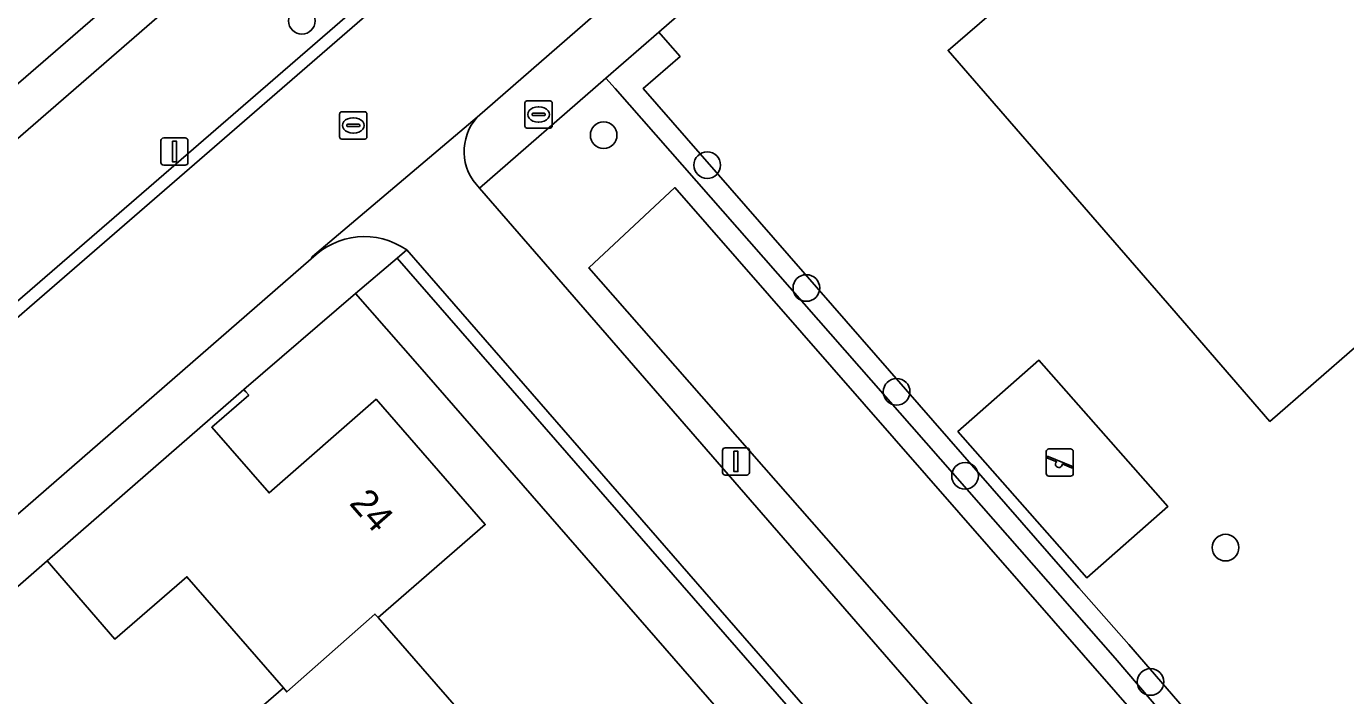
# Model space of a CAD drawing. Extents: x 155887 to 156869, y 383880 to 384678.
# Drawn here: x 156605.19 to 156653.61, y 384282.69 to 384307.25 of the extents above; entities that cross this region are included whole.
import ezdxf

# ---------------------------------------------------------------- set-up
doc = ezdxf.new("R2010")
doc.units = 0
for name, color, linetype in [('IMGEO_Boom', 7, 'Continuous'), ('IMGEO_Erf', 7, 'Continuous'), ('IMGEO_Groenvoorziening', 7, 'Continuous'), ('IMGEO_Haag', 7, 'Continuous'), ('IMGEO_Lichtmast', 7, 'Continuous'), ('IMGEO_Muur', 7, 'Continuous'), ('IMGEO_Pand', 7, 'Continuous'), ('IMGEO_Pand_nummerreeks', 7, 'Continuous'), ('IMGEO_Parkeervlak_open', 7, 'Continuous'), ('IMGEO_Rijbaan_lokaal_gesloten', 7, 'Continuous'), ('IMGEO_Rijbaan_lokaal_open', 7, 'Continuous'), ('IMGEO_Rioolput', 7, 'Continuous'), ('IMGEO_Speelvoorziening', 7, 'Continuous'), ('IMGEO_Terreindeel_gesloten', 7, 'Continuous'), ('IMGEO_Terreindeel_zand', 7, 'Continuous'), ('IMGEO_Voetpad_open', 7, 'Continuous')]:
    doc.layers.add(name, color=color, linetype=linetype)

msp = doc.modelspace()

# ---------------------------------------------------------------- linework, layer by layer
at = {"layer": 'IMGEO_Boom'}
for centre in [(156615.3, 384307.457), (156626.377, 384303.261), (156630.179, 384302.162), (156633.816, 384297.651), (156637.13, 384293.842), (156639.64, 384290.755), (156649.201, 384288.122), (156646.448, 384283.191)]:
    msp.add_circle(centre, 0.489, dxfattribs=at)
at = {"layer": 'IMGEO_Erf'}
msp.add_lwpolyline([(156648.34, 384261.79), (156619.54, 384294.852), (156617.274, 384297.449), (156613.173, 384293.923), (156613.248, 384293.837), (156613.35, 384293.72), (156611.994, 384292.538), (156614.096, 384290.127), (156618.021, 384293.565), (156622.028, 384288.967), (156618.096, 384285.553), (156620.23, 384283.105), (156624.384, 384278.339)], dxfattribs=at)
msp.add_lwpolyline([(156599.212, 384281.758), (156605.227, 384274.827), (156614.62, 384282.974), (156611.083, 384287.051), (156608.441, 384284.759), (156605.946, 384287.631)], close=True, dxfattribs=at)
at = {"layer": 'IMGEO_Groenvoorziening'}
for points in [[(156650.83, 384292.753), (156647.23, 384296.905), (156644.734, 384299.783), (156639.017, 384306.374), (156648.672, 384314.702), (156652.983, 384309.731), (156655.486, 384306.845), (156660.447, 384301.123)], [(156627.826, 384304.971), (156629.182, 384306.149), (156628.737, 384306.662), (156628.403, 384307.046), (156626.456, 384305.351), (156626.8, 384304.975), (156645.15, 384284.069), (156647.29, 384281.552), (156658.952, 384268.104), (156659.267, 384267.747), (156667.479, 384274.87), (156667.151, 384275.248), (156666.745, 384275.762), (156659.025, 384269.149), (156647.84, 384282.031), (156645.647, 384284.561), (156643.822, 384286.651)], [(156626.8, 384304.975), (156626.456, 384305.351), (156621.823, 384301.319), (156654.534, 384263.642), (156659.267, 384267.747), (156658.952, 384268.104), (156647.29, 384281.552), (156645.15, 384284.069)], [(156654.613, 384265.618), (156657.892, 384268.267), (156628.984, 384301.337), (156625.83, 384298.388)], [(156657.892, 384268.267), (156654.613, 384265.618), (156625.83, 384298.388), (156628.984, 384301.337)], [(156644.111, 384287.012), (156639.381, 384292.378), (156642.352, 384294.997), (156647.082, 384289.631)]]:
    msp.add_lwpolyline(points, close=True, dxfattribs=at)
msp.add_lwpolyline([(156629.912, 384308.359), (156628.403, 384307.046), (156628.737, 384306.662), (156629.182, 384306.149), (156627.826, 384304.971), (156643.822, 384286.651), (156645.647, 384284.561), (156647.84, 384282.031), (156659.025, 384269.149)], dxfattribs=at)
at = {"layer": 'IMGEO_Haag'}
msp.add_lwpolyline([(156627.826, 384304.971), (156629.182, 384306.149), (156628.737, 384306.662), (156628.403, 384307.046), (156626.456, 384305.351), (156626.8, 384304.975), (156645.15, 384284.069), (156647.29, 384281.552), (156658.952, 384268.104), (156659.267, 384267.747), (156667.479, 384274.87), (156667.151, 384275.248), (156666.745, 384275.762), (156659.025, 384269.149), (156647.84, 384282.031), (156645.647, 384284.561), (156643.822, 384286.651)], close=True, dxfattribs=at)
at = {"layer": 'IMGEO_Lichtmast'}
for p, q in [((156610.229, 384303.16), (156611.019, 384303.16)), ((156611.019, 384303.16), (156610.229, 384303.16)), ((156610.129, 384302.26), (156610.129, 384303.06)), ((156610.129, 384303.06), (156610.129, 384302.26)), ((156611.119, 384303.06), (156611.119, 384302.26)), ((156611.119, 384302.26), (156611.119, 384303.06)), ((156611.019, 384302.16), (156610.229, 384302.16)), ((156610.229, 384302.16), (156611.019, 384302.16)), ((156630.737, 384290.885), (156630.737, 384291.685)), ((156630.737, 384291.685), (156630.737, 384290.885)), ((156630.837, 384291.785), (156631.627, 384291.785)), ((156631.627, 384291.785), (156630.837, 384291.785)), ((156631.727, 384291.685), (156631.727, 384290.885)), ((156631.727, 384290.885), (156631.727, 384291.685)), ((156631.627, 384290.785), (156630.837, 384290.785)), ((156630.837, 384290.785), (156631.627, 384290.785))]:
    msp.add_line(p, q, dxfattribs=at)
for points in [[(156610.549, 384303.035), (156610.699, 384303.035), (156610.699, 384302.285), (156610.549, 384302.285), (156610.549, 384303.035)], [(156631.157, 384291.66), (156631.307, 384291.66), (156631.307, 384290.91), (156631.157, 384290.91), (156631.157, 384291.66)]]:
    msp.add_lwpolyline(points, dxfattribs=at)
for centre, start, end in [((156610.229, 384303.06), 90, 180), ((156610.229, 384303.06), 90, 180), ((156611.019, 384303.06), 0, 90), ((156611.019, 384303.06), 360, 90), ((156610.229, 384302.26), 180, 270), ((156610.229, 384302.26), 180, 270), ((156611.019, 384302.26), 270, 0), ((156611.019, 384302.26), 270, 0), ((156630.837, 384291.685), 90, 180), ((156630.837, 384291.685), 90, 180), ((156631.627, 384291.685), 0, 90), ((156631.627, 384291.685), 360, 90), ((156630.837, 384290.885), 180, 270), ((156630.837, 384290.885), 180, 270), ((156631.627, 384290.885), 270, 0), ((156631.627, 384290.885), 270, 0)]:
    msp.add_arc(centre, 0.1, start, end, dxfattribs=at)
at = {"layer": 'IMGEO_Muur'}
msp.add_lwpolyline([(156599.212, 384281.758), (156605.946, 384287.631)], dxfattribs=at)
at = {"layer": 'IMGEO_Pand'}
for points in [[(156600.181, 384308.765), (156592.809, 384302.231), (156596.536, 384297.941), (156608.799, 384308.553), (156605.528, 384312.335), (156605.004, 384312.939)], [(156618.096, 384285.553), (156622.028, 384288.967), (156618.021, 384293.565), (156614.096, 384290.127), (156611.994, 384292.538), (156613.35, 384293.72), (156613.248, 384293.837), (156613.173, 384293.923), (156605.946, 384287.631), (156608.441, 384284.759), (156611.083, 384287.051), (156614.62, 384282.974), (156614.747, 384282.828), (156617.984, 384285.681)], [(156624.384, 384278.339), (156620.23, 384283.105), (156618.096, 384285.553), (156617.984, 384285.681), (156614.747, 384282.828), (156614.62, 384282.974), (156605.227, 384274.827), (156608.6, 384270.968), (156615.342, 384276.828), (156618.494, 384273.201)]]:
    msp.add_lwpolyline(points, close=True, dxfattribs=at)
at = {"layer": 'IMGEO_Parkeervlak_open'}
msp.add_lwpolyline([(156617.967, 384308.524), (156615.083, 384312.005), (156597.548, 384296.785), (156600.488, 384293.386)], close=True, dxfattribs=at)
at = {"layer": 'IMGEO_Rijbaan_lokaal_gesloten'}
for points in [[(156559.705, 384250), (156595.803, 384281.453), (156615.646, 384298.718), (156615.687, 384298.809), (156621.74, 384303.925), (156653.626, 384331.689), (156659.148, 384336.415), (156734.945, 384402.314)], [(156691.155, 384371.506), (156689.151, 384369.782), (156686.835, 384367.746), (156686.013, 384367.047), (156677.151, 384359.329), (156668.2, 384351.564), (156665.515, 384349.203), (156650.518, 384336.137), (156647.579, 384333.681), (156646.82, 384333.008), (156644.425, 384330.963), (156642.471, 384329.247), (156639.947, 384327.044), (156639.159, 384326.393), (156621.528, 384310.997), (156618.352, 384308.234), (156618.252, 384308.162), (156600.79, 384293.039)]]:
    msp.add_lwpolyline(points, dxfattribs=at)
at = {"layer": 'IMGEO_Rijbaan_lokaal_open'}
for points in [[(156690.853, 384371.853), (156688.876, 384370.153), (156686.527, 384368.088), (156685.713, 384367.396), (156676.849, 384359.676), (156667.897, 384351.91), (156665.212, 384349.549), (156650.107, 384336.388), (156647.287, 384334.037), (156646.542, 384333.376), (156644.11, 384331.3), (156642.167, 384329.593), (156639.639, 384327.386), (156638.861, 384326.744), (156621.226, 384311.344), (156618.066, 384308.595), (156617.967, 384308.524), (156600.488, 384293.386)], [(156600.79, 384293.039), (156618.252, 384308.162), (156618.352, 384308.234), (156621.528, 384310.997), (156639.159, 384326.393), (156639.947, 384327.044), (156642.471, 384329.247), (156644.425, 384330.963), (156646.82, 384333.008), (156647.579, 384333.681), (156650.518, 384336.137), (156665.515, 384349.203), (156668.2, 384351.564), (156677.151, 384359.329), (156686.013, 384367.047), (156686.835, 384367.746), (156689.151, 384369.782), (156691.155, 384371.506)]]:
    msp.add_lwpolyline(points, dxfattribs=at)
at = {"layer": 'IMGEO_Rioolput'}
for p, q in [((156616.762, 384304.118), (156617.614, 384304.118)), ((156623.488, 384303.594), (156623.488, 384304.446)), ((156623.563, 384304.52), (156624.415, 384304.52)), ((156623.976, 384304.3), (156624.001, 384304.3)), ((156624.489, 384304.446), (156624.489, 384303.594)), ((156616.687, 384303.192), (156616.687, 384304.044)), ((156616.946, 384303.612), (156616.946, 384303.624)), ((156616.989, 384303.661), (156617.387, 384303.661)), ((156617.175, 384303.898), (156617.2, 384303.898)), ((156617.43, 384303.624), (156617.43, 384303.612)), ((156617.688, 384304.044), (156617.688, 384303.192)), ((156623.747, 384304.014), (156623.747, 384304.026)), ((156624.185, 384303.977), (156623.787, 384303.977)), ((156623.79, 384304.063), (156624.188, 384304.063)), ((156623.999, 384303.74), (156623.974, 384303.74)), ((156624.231, 384304.026), (156624.231, 384304.014)), ((156617.614, 384303.118), (156616.762, 384303.118)), ((156617.384, 384303.575), (156616.986, 384303.575)), ((156617.198, 384303.338), (156617.173, 384303.338)), ((156624.415, 384303.52), (156623.563, 384303.52))]:
    msp.add_line(p, q, dxfattribs=at)
for points in [[(156616.762, 384304.118), (156617.614, 384304.118)], [(156623.488, 384303.594), (156623.488, 384304.446)], [(156623.563, 384304.52), (156624.415, 384304.52)], [(156624.489, 384304.446), (156624.489, 384303.594)], [(156616.687, 384303.192), (156616.687, 384304.044)], [(156617.688, 384304.044), (156617.688, 384303.192)], [(156617.614, 384303.118), (156616.762, 384303.118)], [(156624.415, 384303.52), (156623.563, 384303.52)]]:
    msp.add_lwpolyline(points, dxfattribs=at)
for centre, radius, start, end in [((156616.764, 384304.042), 0.0765, 91.552, 178.448), ((156616.764, 384304.042), 0.0765, 91.552, 178.448), ((156617.612, 384304.042), 0.0765, 1.552, 88.448), ((156617.612, 384304.042), 0.0765, 1.552, 88.448), ((156623.565, 384304.444), 0.0765, 91.552, 178.448), ((156623.565, 384304.444), 0.0765, 91.552, 178.448), ((156624.413, 384304.444), 0.0765, 1.552, 88.448), ((156624.413, 384304.444), 0.0765, 1.552, 88.448), ((156616.986, 384303.621), 0.0403, 85.8775, 175.7526), ((156616.983, 384303.611), 0.0366, 178.938, 274.7102), ((156617.387, 384303.618), 0.043, 264.8664, 352.4533), ((156617.391, 384303.623), 0.0386, 1.7309, 96.639), ((156623.565, 384303.596), 0.0765, 181.552, 268.448), ((156623.565, 384303.596), 0.0765, 181.552, 268.448), ((156623.787, 384304.023), 0.0403, 85.8775, 175.7526), ((156623.784, 384304.013), 0.0366, 178.938, 274.7102), ((156624.188, 384304.02), 0.043, 264.8664, 352.4533), ((156624.192, 384304.025), 0.0386, 1.7309, 96.639), ((156624.413, 384303.596), 0.0765, 271.552, 358.448), ((156624.413, 384303.596), 0.0765, 271.552, 358.448), ((156616.764, 384303.194), 0.0765, 181.552, 268.448), ((156616.764, 384303.194), 0.0765, 181.552, 268.448), ((156617.612, 384303.194), 0.0765, 271.552, 358.448), ((156617.612, 384303.194), 0.0765, 271.552, 358.448)]:
    msp.add_arc(centre, radius, start, end, dxfattribs=at)
for centre, major_axis, ratio, start_param, end_param in [((156623.975, 384304.02), (-0.387, 0.002), 0.722429, 4.712389, 7.853982), ((156624, 384304.02), (-0.39, 0.002), 0.717154, 1.570796, 4.712389), ((156617.174, 384303.618), (-0.387, 0.002), 0.722429, 4.712389, 7.853982), ((156617.199, 384303.618), (-0.39, 0.002), 0.717154, 1.570796, 4.712389)]:
    msp.add_ellipse(centre, major_axis=major_axis, ratio=ratio, start_param=start_param, end_param=end_param, dxfattribs=at)
at = {"layer": 'IMGEO_Speelvoorziening'}
for p, q in [((156642.621, 384290.844), (156642.621, 384291.644)), ((156642.621, 384291.644), (156642.621, 384290.844)), ((156642.721, 384291.744), (156643.511, 384291.744)), ((156643.511, 384291.744), (156642.721, 384291.744)), ((156643.611, 384291.644), (156643.611, 384290.844)), ((156643.611, 384290.844), (156643.611, 384291.644)), ((156643.004, 384291.272), (156642.665, 384291.409)), ((156642.69, 384291.469), (156643.566, 384291.116)), ((156643.542, 384291.056), (156643.202, 384291.193)), ((156643.511, 384290.744), (156642.721, 384290.744)), ((156642.721, 384290.744), (156643.511, 384290.744))]:
    msp.add_line(p, q, dxfattribs=at)
for centre, radius, start, end in [((156642.721, 384291.644), 0.1, 90, 180), ((156642.721, 384291.644), 0.1, 90, 180), ((156643.511, 384291.644), 0.1, 0, 90), ((156643.511, 384291.644), 0.1, 360, 90), ((156642.678, 384291.439), 0.0327, 68.078, 248.078), ((156643.083, 384291.182), 0.12, 130.9928, 5.1632), ((156643.554, 384291.086), 0.0327, 248.078, 68.078), ((156642.721, 384290.844), 0.1, 180, 270), ((156642.721, 384290.844), 0.1, 180, 270), ((156643.511, 384290.844), 0.1, 270, 0), ((156643.511, 384290.844), 0.1, 270, 0)]:
    msp.add_arc(centre, radius, start, end, dxfattribs=at)
at = {"layer": 'IMGEO_Terreindeel_gesloten'}
msp.add_lwpolyline([(156644.734, 384299.783), (156647.23, 384296.905), (156650.83, 384292.753), (156660.447, 384301.123), (156655.486, 384306.845), (156652.983, 384309.731), (156648.672, 384314.702), (156639.017, 384306.374)], close=True, dxfattribs=at)
at = {"layer": 'IMGEO_Terreindeel_zand'}
msp.add_lwpolyline([(156642.352, 384294.997), (156639.381, 384292.378), (156644.111, 384287.012), (156647.082, 384289.631)], close=True, dxfattribs=at)
at = {"layer": 'IMGEO_Voetpad_open'}
for points in [[(156653.626, 384331.689), (156621.74, 384303.925)], [(156621.823, 384301.319), (156626.456, 384305.351), (156628.403, 384307.046), (156629.912, 384308.359), (156637.858, 384315.274), (156638.386, 384315.734), (156647.262, 384323.459)], [(156621.74, 384303.925), (156615.687, 384298.809), (156615.646, 384298.718)], [(156654.534, 384263.642), (156621.823, 384301.319)], [(156605.946, 384287.631), (156613.173, 384293.923), (156617.274, 384297.449), (156618.803, 384298.741), (156619.152, 384299.047)], [(156619.152, 384299.047), (156635.832, 384279.895), (156651.956, 384261.402)], [(156615.646, 384298.718), (156595.803, 384281.453), (156559.705, 384250), (156557.467, 384248.05), (156557.752, 384247.714)], [(156555.851, 384243.993), (156558.76, 384246.548), (156561.215, 384248.704), (156594.345, 384277.515), (156597.028, 384279.837), (156599.212, 384281.758), (156605.946, 384287.631)]]:
    msp.add_lwpolyline(points, dxfattribs=at)
for points in [[(156635.944, 384330.15), (156634.968, 384331.295), (156622.732, 384320.65), (156617.58, 384316.196), (156616.909, 384315.616), (156614.666, 384313.658), (156613.95, 384313.035), (156608.799, 384308.553), (156596.536, 384297.941), (156597.548, 384296.785), (156615.083, 384312.005), (156618.311, 384314.858)], [(156635.485, 384279.593), (156618.803, 384298.741), (156617.274, 384297.449), (156619.54, 384294.852), (156648.34, 384261.79), (156650.068, 384259.777), (156651.583, 384261.106)], [(156619.152, 384299.047), (156618.803, 384298.741), (156635.485, 384279.593), (156651.583, 384261.106), (156651.956, 384261.402), (156635.832, 384279.895)]]:
    msp.add_lwpolyline(points, close=True, dxfattribs=at)
for centre, radius, start, end in [((156623.131, 384302.665), 1.877, 137.8196, 225.8289), ((156623.131, 384302.665), 1.877, 137.8196, 225.8289), ((156617.593, 384296.816), 2.721, 55.0481, 135.6737), ((156617.593, 384296.816), 2.721, 55.0481, 135.6737)]:
    msp.add_arc(centre, radius, start, end, dxfattribs=at)

# ---------------------------------------------------------------- texts
at = {"layer": 'IMGEO_Pand_nummerreeks'}
msp.add_text('24', height=1, rotation=311.071, dxfattribs=at).set_placement((156617.008, 384289.734))

doc.saveas('drawing.dxf')
